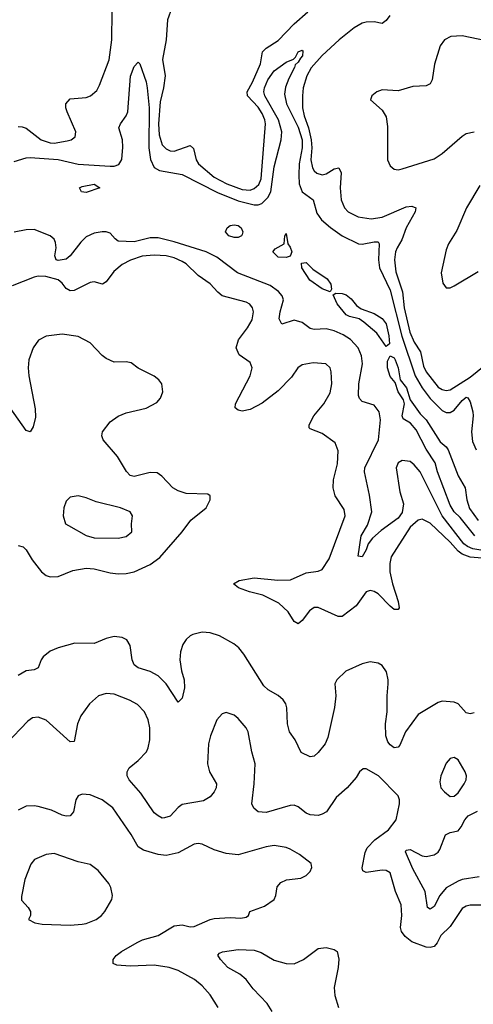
# Model space of a CAD drawing. Header units: inches. Extents: x 1771504 to 1971212, y 471788 to 643615.
# Tile 271 of 587: x 1813957 to 1816226, y 613027 to 617951. Entities that reach past the tile are written whole.
import ezdxf

# ---------------------------------------------------------------- set-up
doc = ezdxf.new("R2010")
doc.units = ezdxf.units.IN
doc.header["$MEASUREMENT"] = 0
doc.layers.add('B8611', color=7, linetype='Continuous')

msp = doc.modelspace()

# ---------------------------------------------------------------- linework, layer by layer
at = {"layer": 'B8611', "color": 5}
for points, elevation in [([(1813950, 617416.3), (1813970, 617416), (1813990, 617408.3), (1814064.2, 617350), (1814110, 617335), (1814130, 617333), (1814195.5, 617344.5), (1814215.1, 617350), (1814234.7, 617365.3), (1814238.9, 617390), (1814194.8, 617490), (1814188.6, 617510), (1814188.6, 617530), (1814210, 617554.6), (1814290, 617561.3), (1814311.6, 617570), (1814342.3, 617597.7), (1814356.6, 617623.4), (1814405, 617750), (1814418.5, 617850), (1814420.4, 617990)], 380), ([(1814718, 618010), (1814695.8, 617950), (1814689.1, 617850), (1814671.2, 617751.2), (1814684.8, 617670), (1814677, 617610), (1814660, 617540), (1814651.3, 617430), (1814654.5, 617374.5), (1814670, 617325.8), (1814690, 617304.8), (1814710, 617295.6), (1814730, 617294), (1814810, 617322), (1814826.3, 617306.3), (1814839.3, 617250), (1814850.8, 617230), (1814930, 617163.4), (1814993.1, 617130), (1815070, 617101), (1815110, 617098.2), (1815130, 617106.3), (1815152.9, 617127.1), (1815164.5, 617155.5), (1815186.4, 617430), (1815183.7, 617450), (1815170, 617482.7), (1815150, 617513.4), (1815096.4, 617570), (1815095, 617590), (1815121.7, 617638.3), (1815160.8, 617730), (1815171.6, 617790), (1815190, 617808.4), (1815250, 617847.4), (1815329.1, 617930), (1815398.7, 617990)], 380), ([(1815808.2, 617971.8), (1815790, 617946.6), (1815770, 617931.8), (1815730, 617940.4), (1815690, 617939.3), (1815670, 617933.4), (1815629.6, 617910.4), (1815554.3, 617850), (1815470, 617772.2), (1815414.3, 617710), (1815392.6, 617670), (1815375.3, 617610), (1815370.8, 617570), (1815372.1, 617510), (1815379.8, 617470), (1815401.4, 617410), (1815415.4, 617350), (1815418.4, 617310), (1815413.1, 617250), (1815421, 617210), (1815430, 617194.4), (1815443.3, 617183.3), (1815470, 617175.3), (1815490, 617180.5), (1815530, 617205), (1815552.9, 617210), (1815564.4, 617184.4), (1815559.6, 617110), (1815564.2, 617050), (1815581.9, 617010), (1815600.2, 616990), (1815650, 616965.9), (1815715, 616955), (1815770, 616963.7), (1815890, 617015.6), (1815919, 617019), (1815937.8, 617010), (1815935.5, 616990), (1815890.1, 616910), (1815869, 616850), (1815844.8, 616810), (1815836.9, 616790), (1815832.1, 616750), (1815838.4, 616690), (1815871.3, 616590), (1815880.5, 616510), (1815908, 616388), (1815930, 616338.4), (1815962, 616290), (1815977.4, 616217.4), (1815990, 616190.2), (1816050, 616113.9), (1816070, 616101.5), (1816090, 616097), (1816110, 616100.4), (1816210, 616163.3), (1816279.7, 616220.3)], 380), ([(1816290, 617846.1), (1816170.2, 617869.8), (1816113.6, 617866.4), (1816082, 617850), (1816059.3, 617820.7), (1816031.9, 617728.1), (1816020.6, 617650), (1816010, 617629.7), (1815990, 617620.3), (1815922.6, 617617.4), (1815850, 617595.5), (1815770, 617599.7), (1815742.8, 617590), (1815718.8, 617570), (1815711, 617550), (1815770, 617498.4), (1815790, 617464.9), (1815797.4, 617417.4), (1815796.9, 617250), (1815810, 617219.5), (1815830, 617204), (1815850, 617200.2), (1815870, 617204.5), (1816030, 617255), (1816070, 617282), (1816170, 617369), (1816190, 617381.3), (1816229.8, 617390.2)], 420), ([(1813930, 617242.4), (1813990, 617259.7), (1814010, 617261.1), (1814150, 617251.5), (1814250, 617229.3), (1814410, 617218.2), (1814430, 617219.2), (1814452.4, 617227.6), (1814468.4, 617251.6), (1814472.9, 617312.9), (1814470.9, 617350.9), (1814453.8, 617410), (1814460.9, 617430), (1814489.8, 617470), (1814497.3, 617490), (1814511.8, 617668.2), (1814530, 617717.3), (1814550, 617738.8), (1814558.8, 617730), (1814590, 617640.5), (1814595.6, 617610), (1814604.3, 617510), (1814603.1, 617310), (1814612.1, 617252.1), (1814630, 617212), (1814657, 617197), (1814770, 617177.4), (1814947.2, 617087.2), (1815050, 617045.7), (1815130, 617025.2), (1815150, 617024.6), (1815168.3, 617031.7), (1815197.5, 617062.5), (1815212.4, 617090), (1815230, 617214.4), (1815264.5, 617350), (1815268.6, 617390), (1815250.8, 617450.8), (1815182.9, 617570), (1815178.8, 617590), (1815181.8, 617610), (1815197.9, 617650), (1815230, 617695.2), (1815290, 617738.4), (1815326, 617754), (1815336.9, 617763.1), (1815350, 617790.5), (1815370, 617798), (1815373.7, 617793.7), (1815372.3, 617770), (1815360.8, 617759.2), (1815350, 617738.4), (1815334.7, 617725.3), (1815331.7, 617711.7), (1815302.4, 617657.6), (1815286.3, 617613.7), (1815281.9, 617578.1), (1815291.1, 617530), (1815350, 617413.5), (1815369.2, 617350), (1815369.5, 617310), (1815355.6, 617230), (1815353.5, 617173.5), (1815355.6, 617130), (1815370, 617090.2), (1815425.2, 617050), (1815443.4, 616983.4), (1815467.2, 616950), (1815511.3, 616911.3), (1815570, 616870.2), (1815650.8, 616830.8), (1815670, 616828.6), (1815730, 616840.6), (1815750, 616839.5), (1815754.3, 616830), (1815751.5, 616750), (1815757, 616710), (1815810, 616599.1), (1815867.7, 616367.7), (1815935.4, 616170), (1815970.1, 616110), (1816010, 616056.3), (1816070, 615996.4), (1816090, 615986), (1816110, 615987.1), (1816130, 615998), (1816170, 616046.4), (1816190, 616062.9), (1816199, 616059), (1816210, 616040.5), (1816223, 615990), (1816224.9, 615970), (1816216.3, 615890), (1816222.2, 615842.2), (1816239.7, 615799.7)], 360), ([(1816258.4, 617121.6), (1816191.6, 617010), (1816142.7, 616897.3), (1816102.2, 616830), (1816090, 616799.3), (1816065.5, 616685.5), (1816072.7, 616632.7), (1816090, 616610.8), (1816110, 616610.5), (1816130, 616619.5), (1816250, 616691.6)], 420), ([(1816292.8, 615292.8), (1816224, 615304), (1816196.3, 615316.3), (1816178.8, 615330), (1816069.6, 615470), (1815959.4, 615690), (1815930, 615725.4), (1815910, 615741.2), (1815870, 615746.2), (1815850, 615735.1), (1815840.2, 615710), (1815858.4, 615590), (1815877.4, 615530), (1815870, 615485.9), (1815850, 615457.5), (1815764.3, 615395.7), (1815721.4, 615358.6), (1815700.2, 615330), (1815690, 615299), (1815670, 615265.1), (1815650, 615268.7), (1815665.6, 615370), (1815697.3, 615422.7), (1815718.1, 615490), (1815706.5, 615573.5), (1815681, 615690), (1815682.6, 615710), (1815750.8, 615849.2), (1815761.1, 615950), (1815754.6, 615990), (1815730, 616023.1), (1815670, 616041.4), (1815655.9, 616055.9), (1815652.2, 616072.2), (1815653.4, 616130), (1815671.6, 616230), (1815665.9, 616270), (1815650, 616309.8), (1815612.3, 616352.3), (1815575.6, 616375.6), (1815530, 616395.6), (1815490, 616405.4), (1815430, 616401), (1815410, 616407.2), (1815370, 616436.5), (1815330, 616448.4), (1815268, 616428), (1815254.8, 616454.8), (1815259.5, 616490), (1815276.4, 616550), (1815269.3, 616570), (1815252.3, 616592.3), (1815210, 616621.7), (1815045.7, 616685.7), (1814943.7, 616763.7), (1814890, 616790.4), (1814730, 616840.7), (1814650, 616860.6), (1814610, 616860.4), (1814530, 616839.9), (1814450, 616843.5), (1814434.4, 616854.4), (1814410, 616883.5), (1814390, 616889.9), (1814370, 616889.9), (1814330, 616883.6), (1814290, 616865.4), (1814262.3, 616837.7), (1814210, 616770.6), (1814190, 616754), (1814150, 616746.8), (1814140.5, 616750), (1814133.6, 616770), (1814140.4, 616810), (1814137, 616837), (1814130, 616853.1), (1814110, 616870.7), (1814030, 616901), (1813990, 616900.2), (1813930, 616888.7)], 360), ([(1816290, 615256.2), (1816210, 615262.4), (1816170, 615278.1), (1816150, 615292.3), (1816110, 615337.7), (1816010, 615433.1), (1815970, 615452.8), (1815950, 615448.8), (1815910, 615413.5), (1815814.6, 615265.4), (1815808.5, 615231.5), (1815808.7, 615190), (1815821.8, 615130), (1815850, 615042), (1815854.8, 615010), (1815850, 615000.5), (1815830, 615002), (1815810, 615017.3), (1815750, 615079.9), (1815730, 615091.8), (1815710, 615096.5), (1815690, 615089.8), (1815639.9, 615020.1), (1815570, 614966.4), (1815550, 614965.8), (1815450, 615011.3), (1815430, 615010.4), (1815406.1, 614993.9), (1815370, 614945.6), (1815350, 614929.7), (1815330, 614940.5), (1815299.3, 614990), (1815253.1, 615033.1), (1815173.5, 615073.5), (1815107, 615090), (1815051.6, 615110), (1815026.6, 615130), (1815054.2, 615145.8), (1815130, 615160.1), (1815248.6, 615148.6), (1815310.9, 615149.1), (1815390, 615185.1), (1815450, 615192.9), (1815470, 615201.8), (1815504.7, 615255.3), (1815585.3, 615470), (1815580.6, 615500.6), (1815535, 615570), (1815525.4, 615610), (1815527.3, 615650), (1815547.3, 615730), (1815550, 615795.3), (1815534.2, 615834.2), (1815470, 615882), (1815410, 615904.5), (1815405.1, 615910), (1815404.4, 615924.4), (1815428.4, 615970), (1815478.5, 616030), (1815510, 616084.9), (1815518.2, 616130), (1815514.8, 616190), (1815509.6, 616210), (1815488.7, 616230), (1815425.3, 616234.7), (1815370, 616225.7), (1815347.4, 616210), (1815316.6, 616163.4), (1815250, 616095.3), (1815170, 616032.5), (1815110, 616000.8), (1815070, 615993.7), (1815050, 615998), (1815035.6, 616010), (1815036.3, 616030), (1815109.7, 616170), (1815119.6, 616210), (1815110, 616236), (1815055.3, 616275.3), (1815039.6, 616310), (1815051.9, 616350), (1815097.2, 616410), (1815119.8, 616450), (1815126, 616490), (1815121.1, 616510), (1815108, 616528), (1815090, 616537.8), (1814970, 616570.5), (1814947.9, 616587.9), (1814910, 616630.8), (1814850, 616672.2), (1814790, 616729.9), (1814770, 616742.1), (1814730, 616760.4), (1814690, 616770.4), (1814630, 616772.7), (1814570, 616767.8), (1814512, 616748), (1814470, 616727.4), (1814428.5, 616691.5), (1814390, 616639.7), (1814371, 616629), (1814330, 616639.2), (1814310, 616637.3), (1814230, 616596), (1814210, 616595.4), (1814190, 616606.5), (1814170, 616633.6), (1814149.9, 616649.9), (1814087.4, 616667.4), (1814050, 616669), (1814030, 616664.1), (1813919.3, 616620.7)], 380), ([(1813950, 615321.3), (1813974.1, 615314.1), (1813990, 615299.5), (1814019.7, 615250), (1814066.2, 615190), (1814090, 615171), (1814110, 615163.9), (1814150, 615165.5), (1814223.6, 615196.4), (1814290, 615208.4), (1814330, 615204.7), (1814410, 615184.3), (1814450, 615178.8), (1814490, 615181.1), (1814530, 615189.4), (1814610, 615226.3), (1814658.5, 615261.5), (1814769.8, 615390), (1814812.4, 615447.6), (1814889.6, 615510), (1814909.3, 615550), (1814909.1, 615569.1), (1814897.5, 615577.5), (1814790, 615581.1), (1814750, 615594), (1814723.6, 615610), (1814668.8, 615668.8), (1814644.1, 615684.1), (1814610, 615687.1), (1814530, 615665.7), (1814510, 615671.5), (1814490.8, 615690.8), (1814447, 615767), (1814374.3, 615850), (1814368.2, 615870), (1814371.1, 615890), (1814410, 615939.6), (1814450, 615968.1), (1814490, 615985.5), (1814590, 616007.6), (1814643.6, 616036.4), (1814661.2, 616058.8), (1814673.8, 616090), (1814667.7, 616130), (1814653.3, 616150), (1814630, 616167.7), (1814550, 616208.2), (1814514.8, 616234.8), (1814490, 616239.2), (1814430, 616238.5), (1814390, 616255.8), (1814370, 616270.9), (1814310, 616335.1), (1814250, 616367.1), (1814170, 616378.5), (1814090, 616368.7), (1814051.1, 616348.9), (1814024.9, 616310), (1814002.9, 616250), (1814000.2, 616210), (1814003.8, 616170), (1814035.2, 616004.8), (1814036.7, 615963.3), (1814025.5, 615914.5), (1814010, 615889.3), (1813990, 615897.2), (1813910, 616009.6)], 420), ([(1816232.7, 615370), (1816160.6, 615460.6), (1816130, 615489.3), (1816110, 615523.1), (1816046.5, 615690), (1816035.4, 615735.4), (1815990, 615803.1), (1815940.4, 615900.4), (1815912.3, 615932.3), (1815874.6, 615954.5), (1815869.3, 615969.3), (1815881, 616030), (1815876.4, 616050), (1815850, 616089.8), (1815835.7, 616135.7), (1815810, 616167.1), (1815796.5, 616210), (1815797, 616243), (1815810, 616270.7), (1815830, 616260.2), (1815835.3, 616250), (1815850.6, 616210), (1815860.3, 616150), (1815892.1, 616110), (1815910.2, 616050), (1815960, 615980), (1815990, 615949.2), (1816059.6, 615839.7), (1816090, 615814.4), (1816099.6, 615799.6), (1816150, 615670.3), (1816185.3, 615610), (1816194, 615550), (1816206.7, 615506.7), (1816250, 615446.4)], 340), ([(1816230, 614484.2), (1816210, 614479.2), (1816190, 614485.1), (1816150, 614529.6), (1816130, 614538), (1816070, 614542.6), (1816050, 614536), (1815950, 614476), (1815886, 614390), (1815857.5, 614322.5), (1815850, 614313.3), (1815830, 614309.7), (1815810, 614324), (1815799, 614339.1), (1815788.5, 614370), (1815787.1, 614430), (1815794.2, 614490), (1815794.9, 614570), (1815800.7, 614630), (1815800.7, 614650), (1815790.8, 614690), (1815770, 614720.4), (1815750, 614732), (1815710, 614739.3), (1815670, 614729.8), (1815587.9, 614692.1), (1815543.6, 614650), (1815533.8, 614630), (1815537.7, 614570), (1815531.8, 614511.8), (1815498.9, 614361.1), (1815485, 614330), (1815450, 614285.7), (1815430, 614268.2), (1815410, 614264), (1815365.2, 614285.2), (1815335.1, 614350), (1815307.1, 614390), (1815297.3, 614430), (1815293.6, 614510), (1815288.2, 614530), (1815275.7, 614550), (1815250, 614570.6), (1815199.1, 614599.1), (1815179, 614619), (1815078.6, 614778.6), (1815052.4, 614810), (1815028, 614830), (1814956.3, 614870), (1814910, 614885.3), (1814870, 614887), (1814823.9, 614876.1), (1814810, 614869.7), (1814790, 614851.2), (1814773.8, 614826.2), (1814761.7, 614790), (1814757.4, 614750), (1814765.7, 614694.3), (1814779.1, 614650), (1814781.8, 614610), (1814770, 614558), (1814750, 614537), (1814689.4, 614629.4), (1814650, 614668.9), (1814610, 614691.4), (1814549.1, 614709.1), (1814530, 614724.2), (1814519.8, 614750), (1814510, 614821.2), (1814492.6, 614850), (1814470, 614860.9), (1814430, 614866), (1814390, 614856.3), (1814330, 614831.1), (1814232.5, 614832.5), (1814150, 614809.8), (1814110, 614793.5), (1814074.8, 614765.2), (1814064.7, 614750), (1814050, 614709.5), (1814030, 614698.7), (1813990, 614694.8), (1813950, 614670.8)], 420), ([(1816270, 613522.2), (1816210, 613522.5), (1816190, 613518), (1816170, 613505.7), (1816110, 613415.1), (1816062.7, 613370), (1816045.4, 613334.6), (1816030, 613316.3), (1816010, 613310.9), (1815990, 613311.9), (1815919.1, 613339.1), (1815885.6, 613365.6), (1815866.8, 613390), (1815861.8, 613410), (1815869.1, 613470), (1815864.6, 613524.6), (1815836.5, 613590), (1815810, 613684.5), (1815790, 613696), (1815770, 613696.9), (1815690, 613686.3), (1815673.8, 613693.8), (1815669.7, 613709.7), (1815685.6, 613785.6), (1815695, 613810), (1815732.7, 613850), (1815801.4, 613898.6), (1815840.6, 613950), (1815856.8, 614030), (1815856.9, 614050), (1815849.7, 614069.7), (1815751.2, 614170), (1815690, 614204.2), (1815675.5, 614204.5), (1815656.3, 614190), (1815639.1, 614160.9), (1815595.6, 614110), (1815539.1, 614060.9), (1815492.1, 613990), (1815470, 613976.8), (1815449.4, 613970.6), (1815410, 613973.7), (1815390, 613981.8), (1815350, 614014.5), (1815330, 614023.1), (1815310, 614021.4), (1815190, 613985.7), (1815150, 613988.7), (1815127.7, 614007.7), (1815118.7, 614030), (1815129.7, 614130), (1815134.3, 614230), (1815117.7, 614290), (1815100.5, 614390), (1815089.6, 614410), (1815050, 614456.2), (1815030, 614472.3), (1814990, 614486), (1814970, 614479.3), (1814943.8, 614450), (1814911.8, 614370), (1814902, 614330), (1814897.3, 614230), (1814907.2, 614190), (1814941.6, 614130), (1814939.3, 614110), (1814930.4, 614090), (1814910, 614063.6), (1814876.4, 614043.6), (1814770, 614025.1), (1814749.3, 614010.7), (1814710, 613968), (1814681.4, 613958.6), (1814670, 613958.3), (1814650, 613968.4), (1814630, 613984.8), (1814563, 614083), (1814504.7, 614150), (1814495.1, 614170), (1814494, 614190), (1814505.6, 614210), (1814550, 614245.7), (1814592.1, 614290), (1814600.4, 614310), (1814607.4, 614350), (1814607.4, 614410), (1814600.4, 614450), (1814581.1, 614490), (1814546.1, 614526.1), (1814507.2, 614547.2), (1814430, 614577.1), (1814390, 614581.4), (1814351.1, 614568.9), (1814306, 614530), (1814263.9, 614470), (1814246.5, 614430), (1814230, 614341.2), (1814210, 614339.6), (1814090, 614448.3), (1814050, 614463.5), (1814021.3, 614458.7), (1813997.3, 614442.7), (1813890.1, 614329.9)], 440), ([(1814949.7, 613010), (1814910, 613074), (1814870, 613118.7), (1814831.8, 613150), (1814750, 613196), (1814704, 613210), (1814630, 613221.8), (1814510, 613217.6), (1814442.8, 613222.8), (1814425.2, 613230), (1814425.1, 613250), (1814440.5, 613270), (1814466.3, 613290), (1814544.1, 613335.9), (1814571.7, 613348.3), (1814649.5, 613370), (1814730, 613419.5), (1814770, 613424.9), (1814810, 613413.7), (1814830, 613415.3), (1814909.1, 613450.9), (1814930, 613456.2), (1815010, 613461.5), (1815063.3, 613456.7), (1815090, 613463), (1815101.2, 613470), (1815109, 613490), (1815182, 613518), (1815229.6, 613550), (1815238.7, 613570), (1815245.7, 613614.3), (1815263.8, 613636.2), (1815291.5, 613648.5), (1815362.9, 613657.1), (1815389.6, 613670.4), (1815409.2, 613690), (1815419, 613710), (1815415.3, 613730), (1815355.8, 613775.8), (1815310, 613802.4), (1815290, 613811.2), (1815230, 613821.3), (1815190, 613814.3), (1815050, 613773.7), (1814990, 613781.3), (1814930, 613799.7), (1814870, 613827.1), (1814850, 613830.8), (1814830, 613827.6), (1814750, 613784.5), (1814690, 613771.1), (1814650, 613775.2), (1814576.8, 613796.8), (1814550, 613814.3), (1814515.3, 613875.3), (1814423.5, 614010), (1814370, 614048.9), (1814310, 614074.2), (1814270, 614077.8), (1814250, 614069.6), (1814237.4, 614050), (1814226.4, 613990), (1814210, 613969.6), (1814190, 613966.9), (1814170, 613972.4), (1814116.9, 613996.9), (1814050, 614015.4), (1814030, 614019.7), (1813990, 614018.4), (1813950, 613998.4)], 460), ([(1816255.7, 613664.3), (1816170, 613650.7), (1816150, 613642.6), (1816090, 613609.9), (1816058.9, 613570), (1816030, 613515.4), (1816010, 613501.7), (1815996.2, 613510), (1815985.4, 613590), (1815923.4, 613703.4), (1815887.1, 613790), (1815890, 613797.1), (1815910, 613801), (1815969.7, 613769.7), (1815990, 613765.4), (1816030, 613773.5), (1816050, 613788.1), (1816058.5, 613801.5), (1816086.5, 613873.5), (1816110, 613885.5), (1816150, 613895), (1816165.6, 613914.4), (1816183, 613950), (1816200.2, 613970), (1816247, 613993)], 420), ([(1815220.2, 612990), (1815195.5, 613030), (1815124.1, 613104.1), (1815090, 613150.7), (1815057.8, 613177.8), (1814998.2, 613210), (1814960.9, 613250), (1814948.3, 613271.7), (1814956.9, 613283.1), (1814971, 613289), (1815050, 613300.5), (1815130, 613297.6), (1815165.3, 613285.3), (1815230, 613247), (1815290, 613231.2), (1815330, 613228.2), (1815376.2, 613250), (1815450, 613306), (1815490, 613311.4), (1815530, 613301.1), (1815544.4, 613290), (1815552.6, 613252.6), (1815549.1, 613210), (1815530.3, 613110), (1815532.9, 613070), (1815551.3, 613010)], 440)]:
    msp.add_lwpolyline(points, dxfattribs=dict(at, elevation=elevation))
for points, elevation in [([(1814290, 617087.4), (1814267, 617090), (1814256.2, 617110), (1814270, 617117.3), (1814330, 617128), (1814357.3, 617110)], 340), ([(1815030, 616861.6), (1815003.9, 616870), (1814986.6, 616890), (1814995.4, 616910), (1815010, 616921.3), (1815030, 616925.4), (1815050, 616921.1), (1815065.2, 616910), (1815073.2, 616890), (1815070, 616877.2), (1815066.7, 616870), (1815050, 616861.6)], 340), ([(1815290, 616761.8), (1815250, 616764.1), (1815222.4, 616790), (1815234.3, 616805.7), (1815280.7, 616830), (1815283.7, 616870), (1815290, 616881), (1815297.6, 616830), (1815310, 616813), (1815318.3, 616790), (1815310, 616768.4)], 340), ([(1815510, 616589.6), (1815470, 616605.5), (1815409, 616649), (1815368.5, 616710), (1815366.2, 616733.8), (1815390, 616736.5), (1815422.6, 616702.6), (1815495, 616655), (1815512.5, 616627.5), (1815516.2, 616603.8)], 340), ([(1815790, 616316.9), (1815742.7, 616382.7), (1815678, 616438), (1815654.5, 616454.5), (1815606.8, 616466.8), (1815590, 616475.6), (1815544.8, 616530), (1815525.6, 616574.4), (1815537.5, 616582.5), (1815570, 616582), (1815590, 616575.3), (1815614.4, 616554.4), (1815641.7, 616521.7), (1815664.6, 616504.6), (1815730, 616482), (1815770, 616457.2), (1815790.1, 616430), (1815802.7, 616370), (1815806, 616330)], 340), ([(1814250.5, 615569.5), (1814210, 615563.7), (1814190, 615542.7), (1814177.7, 615510), (1814175.2, 615470), (1814187.2, 615430), (1814201.1, 615421.1), (1814290, 615370.6), (1814330, 615360.3), (1814450, 615358.7), (1814490, 615366.7), (1814518, 615390), (1814516.2, 615430), (1814521.3, 615470), (1814509.6, 615490), (1814460.9, 615510), (1814340.3, 615540.3), (1814290, 615560.5)], 440), ([(1816130, 614260.9), (1816110, 614256), (1816090, 614233.2), (1816062.7, 614170), (1816058.9, 614138.9), (1816063.7, 614110), (1816081.3, 614090), (1816110, 614066.3), (1816130, 614067.4), (1816150, 614084.4), (1816179.6, 614130), (1816189.6, 614150), (1816192, 614170), (1816185.6, 614190), (1816150, 614249.2)], 440), ([(1814130, 613781.6), (1814090, 613776.2), (1814030.8, 613750), (1814012.3, 613727.7), (1813983.8, 613650), (1813966, 613566), (1813967.1, 613547.1), (1813999.1, 613510), (1814010.6, 613490), (1814010.6, 613470), (1814002, 613450), (1814033.3, 613433.3), (1814070, 613427), (1814210, 613422), (1814270, 613427.2), (1814290, 613430.2), (1814339.5, 613450), (1814367, 613470), (1814383.7, 613490), (1814418.4, 613550), (1814422, 613570), (1814413.6, 613610), (1814402.9, 613630), (1814350, 613696.2), (1814310, 613725.1), (1814250, 613738.5)], 480)]:
    msp.add_lwpolyline(points, close=True, dxfattribs=dict(at, elevation=elevation))

doc.saveas('drawing.dxf')
